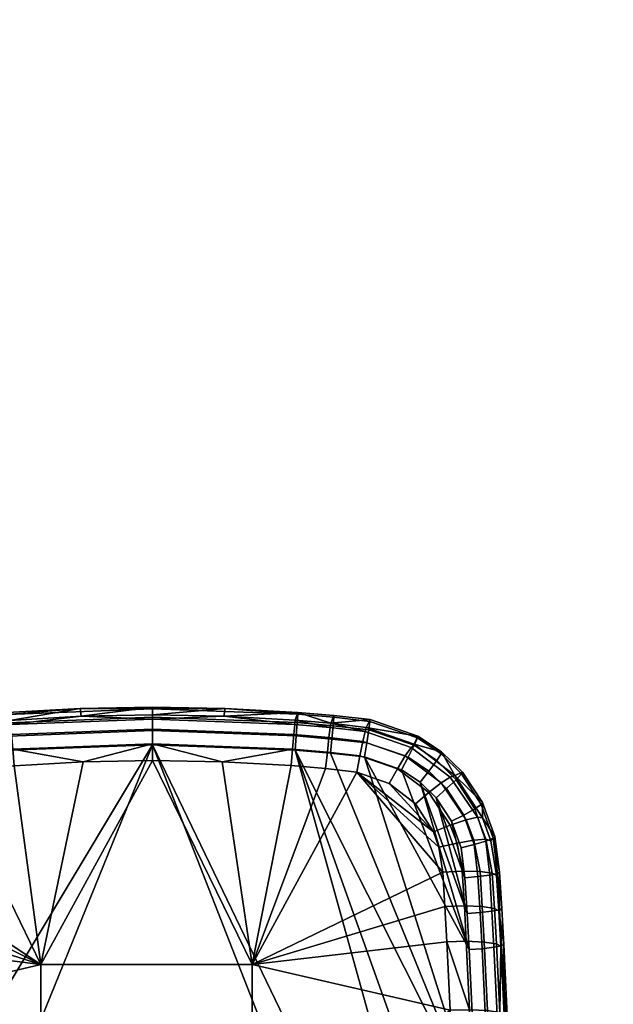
# Model space of a CAD drawing. Header units: millimetres. Extents: x -345 to 345, y -351 to 319.
# Tile 355 of 386: x 266 to 343, y 64 to 191. Entities that reach past the tile are written whole.
import ezdxf

# ---------------------------------------------------------------- set-up
doc = ezdxf.new("R2010")
doc.units = ezdxf.units.MM
doc.header["$MEASUREMENT"] = 0
doc.layers.add('kolecka', color=250, linetype='Continuous')
doc.layers.add('podrucky', color=7, linetype='Continuous')

msp = doc.modelspace()

# ---------------------------------------------------------------- meshes
at = {"layer": 'kolecka'}
mesh = msp.add_polyface(dxfattribs=at)
corners = [(311.41, -60.26, 27.5), (311.41, -60.79, 22.14), (303.41, -60.42, 24.49), (303.41, -60.28, 28.5), (311.41, -60.79, 32.86), (303.41, -60.71, 32.5), (301.94, -60.54, 27.5), (301.94, -61.06, 32.81), (333.41, -60.26, 27.5), (341.41, -60.28, 28.5), (341.41, -60.42, 24.49), (333.41, -60.79, 22.14), (333.41, -60.79, 32.86), (341.41, -60.71, 32.5), (342.88, -60.54, 27.5), (342.88, -61.06, 32.81), (342.88, -61.06, 22.19), (322.41, -60.61, 31.91), (322.41, -60.33, 25.5), (317.66, -60.33, 25.5), (312.91, -60.62, 31.94), (312.91, -60.33, 25.5), (327.16, -60.33, 25.5), (331.91, -60.62, 31.94), (331.91, -60.33, 25.5), (188.26, 264.29, 22.14), (188.26, 263.76, 27.5), (180.26, 263.78, 28.5), (180.26, 263.92, 24.49), (188.26, 264.29, 32.86), (180.26, 264.21, 32.5), (178.79, 264.56, 32.81), (178.79, 264.04, 27.5), (178.79, 264.56, 22.19), (210.26, 264.29, 22.14), (218.26, 263.92, 24.49), (218.26, 263.78, 28.5), (210.26, 263.76, 27.5), (218.26, 264.21, 32.5), (210.26, 264.29, 32.86), (218.26, 264.65, 20.54), (219.73, 264.04, 27.5), (219.73, 264.56, 32.81), (219.73, 264.56, 22.19), (196.94, 263.95, 30.77), (199.26, 263.83, 25.5), (199.26, 263.91, 30.38), (189.76, 263.83, 25.5), (194.91, 264.12, 31.95), (189.76, 264.12, 31.94), (199.26, 264.13, 32.19), (198.33, 264.51, 34.48), (201.58, 263.95, 30.77), (208.76, 263.83, 25.5), (203.61, 264.12, 31.95), (208.76, 264.12, 31.94)]
mesh.append_faces([[corners[k] for k in face] for face in [(0, 1, 2, 3), (4, 0, 3, 5), (6, 3, 2, 2), (3, 6, 7, 5), (8, 9, 10, 11), (12, 13, 9, 8), (14, 10, 9, 9), (9, 13, 15, 14), (14, 16, 10, 10), (17, 18, 19, 19), (19, 20, 17, 17), (20, 19, 21, 21), (17, 22, 18, 18), (22, 17, 23, 23), (23, 24, 22, 22), (25, 26, 27, 28), (26, 29, 30, 27), (30, 31, 32, 27), (33, 28, 27, 32), (34, 35, 36, 37), (37, 36, 38, 39), (34, 40, 35, 35), (38, 36, 41, 42), (43, 41, 36, 35), (44, 45, 46, 46), (44, 47, 45, 45), (48, 49, 44, 44), (49, 47, 44, 44), (44, 46, 50, 50), (50, 51, 44, 44), (52, 46, 45, 45), (52, 45, 53, 53), (54, 52, 55, 55), (55, 52, 53, 53), (52, 50, 46, 46)]])
at = {"layer": 'podrucky'}
mesh = msp.add_polyface(dxfattribs=at)
corners = [(251.86, 98.54, 636.15), (248.85, 97.2, 636.27), (248.4, 98.17, 638.01), (251.57, 99.57, 637.9), (252.39, 96.88, 635.07), (249.64, 95.66, 635.18), (255.11, 99.32, 636.08), (254.98, 100.39, 637.81), (255.35, 97.59, 635), (264.42, 100.24, 635.99), (264.35, 101.32, 637.72), (264.55, 98.51, 634.92), (283.16, 100.96, 635.92), (283.16, 102.04, 637.65), (283.16, 99.22, 634.85), (251.55, 99.79, 639.74), (248.37, 98.39, 639.85), (264.34, 101.55, 639.56), (254.97, 100.62, 639.65), (273.75, 102.09, 639.51), (264.69, 96.67, 634.7), (255.61, 95.77, 634.78), (283.16, 97.38, 634.64), (252.98, 95.13, 634.84), (255.86, 97.78, 656.25), (255.6, 99.06, 654.26), (249.62, 97.06, 654.53), (250.38, 95.94, 656.52), (264.86, 98.7, 656.1), (264.73, 100, 654.1), (265.03, 96.8, 657.55), (256.2, 95.9, 657.69), (283.16, 99.4, 655.99), (283.16, 100.7, 653.99), (283.16, 97.5, 657.44), (273.92, 101.08, 651.83), (264.66, 100.54, 651.92), (255.46, 99.6, 652.08), (249.22, 97.5, 652.34), (283.16, 102.27, 639.49)]
mesh.append_faces([[corners[k] for k in face] for face in [(0, 1, 2, 3), (4, 5, 1, 0), (6, 0, 3, 7), (8, 4, 0, 6), (9, 6, 7, 10), (11, 8, 6, 9), (12, 9, 10, 13), (14, 11, 9, 12), (15, 3, 2, 16), (17, 7, 18, 18), (18, 7, 3, 15), (19, 10, 17, 17), (17, 10, 7, 7), (19, 13, 10, 10), (11, 20, 21, 8), (14, 22, 20, 11), (8, 21, 23, 4), (24, 25, 26, 27), (28, 29, 25, 24), (30, 28, 24, 31), (32, 33, 29, 28), (34, 32, 28, 30), (35, 36, 29, 29), (37, 38, 26, 25), (36, 37, 29, 29), (29, 37, 25, 25), (29, 33, 35, 35), (37, 15, 38, 38), (36, 17, 37, 37), (15, 16, 38, 38), (39, 19, 35, 35), (37, 17, 18, 18), (15, 37, 18, 18), (19, 36, 35, 35), (36, 19, 17, 17)]])
mesh = msp.add_polyface(dxfattribs=at)
corners = [(301.9, 100.25, 635.99), (283.16, 100.96, 635.92), (283.16, 102.04, 637.65), (301.97, 101.34, 637.72), (301.78, 98.52, 634.91), (283.16, 99.22, 634.85), (306.41, 98.12, 634.95), (306.57, 99.85, 636.02), (283.16, 102.27, 639.49), (292.57, 102.1, 639.51), (301.98, 101.57, 639.55), (306.23, 96.29, 634.74), (301.64, 96.68, 634.7), (283.16, 97.38, 634.64), (273.75, 102.09, 639.51), (296.07, 68.91, 662.05), (305.59, 94.3, 658.31), (301.14, 94.68, 658.25), (292.16, 95.19, 658.17), (283.16, 95.35, 658.14), (274.18, 95.18, 658.17), (268.68, 68.91, 662.05), (301.47, 98.72, 656.1), (301.59, 100.02, 654.1), (283.16, 100.7, 653.99), (283.16, 99.4, 655.99), (301.31, 96.82, 657.55), (283.16, 97.5, 657.44), (306.02, 98.33, 656.16), (306.18, 99.62, 654.16), (305.81, 96.43, 657.61), (292.41, 101.08, 651.83), (283.16, 101.25, 651.8), (301.66, 100.56, 651.91), (273.92, 101.08, 651.83), (306.27, 100.17, 651.97)]
mesh.append_faces([[corners[k] for k in face] for face in [(0, 1, 2, 3), (4, 5, 1, 0), (6, 4, 0, 7), (2, 8, 9, 9), (2, 9, 3, 3), (10, 3, 9, 9), (6, 11, 12, 4), (4, 12, 13, 5), (8, 2, 14, 14), (15, 16, 17, 17), (18, 15, 17, 17), (19, 15, 18, 18), (20, 21, 19, 19), (21, 15, 19, 19), (22, 23, 24, 25), (26, 22, 25, 27), (28, 29, 23, 22), (30, 28, 22, 26), (24, 31, 32, 32), (23, 31, 24, 24), (33, 31, 23, 23), (18, 27, 19, 19), (17, 16, 30, 26), (27, 18, 26, 26), (26, 18, 17, 17), (32, 34, 24, 24), (19, 27, 20, 20), (9, 31, 10, 10), (35, 10, 33, 33), (33, 10, 31, 31), (8, 32, 9, 9), (31, 9, 32, 32), (34, 32, 8, 8), (33, 23, 29, 29)]])
mesh = msp.add_polyface(dxfattribs=at)
corners = [(324.18, 70.83, 637.08), (310.61, 95.8, 634.78), (315.42, 94.15, 634.93), (306.23, 96.29, 634.74), (325.19, 49.79, 639.01), (301.64, 96.68, 634.7), (306.57, 99.85, 636.02), (301.9, 100.25, 635.99), (301.97, 101.34, 637.72), (306.66, 100.94, 637.75), (311.18, 99.34, 636.07), (311.34, 100.41, 637.81), (310.91, 97.62, 635), (306.41, 98.12, 634.95), (317.05, 97.31, 636.25), (317.49, 98.29, 637.98), (316.28, 95.77, 635.17), (317.52, 98.51, 639.82), (311.35, 100.64, 639.65), (306.67, 101.17, 639.59), (301.98, 101.57, 639.55), (318.96, 93.97, 635.33), (317.83, 92.54, 635.08), (296.07, 68.91, 662.05), (321.06, 76.42, 660.99), (320.79, 80.86, 660.34), (313.81, 92.38, 658.6), (319.56, 86.1, 659.56), (317.23, 89.71, 659.01), (309.63, 93.84, 658.38), (305.59, 94.3, 658.31), (310.41, 97.82, 656.24), (310.7, 99.1, 654.25), (306.18, 99.62, 654.16), (306.02, 98.33, 656.16), (310.03, 95.95, 657.68), (305.81, 96.43, 657.61), (315.9, 95.94, 656.51), (316.67, 97.05, 654.51), (314.89, 94.28, 657.94), (317.08, 97.48, 652.31), (310.86, 99.63, 652.06), (318.95, 91.18, 658.39), (306.27, 100.17, 651.97), (301.66, 100.56, 651.91)]
mesh.append_faces([[corners[k] for k in face] for face in [(0, 1, 2, 2), (3, 4, 5, 5), (4, 3, 1, 1), (6, 7, 8, 9), (10, 6, 9, 11), (12, 13, 6, 10), (14, 10, 11, 15), (16, 12, 10, 14), (17, 15, 11, 18), (19, 9, 8, 20), (18, 11, 9, 19), (16, 2, 1, 12), (21, 22, 2, 16), (12, 1, 3, 13), (23, 24, 25, 25), (26, 27, 28, 28), (26, 29, 27, 27), (25, 29, 23, 23), (23, 29, 30, 30), (31, 32, 33, 34), (35, 31, 34, 36), (37, 38, 32, 31), (39, 37, 31, 35), (32, 38, 40, 41), (39, 35, 29, 26), (26, 28, 42, 39), (35, 36, 30, 29), (17, 18, 41, 41), (43, 19, 20, 20), (19, 43, 18, 18), (41, 40, 17, 17), (18, 43, 41, 41), (41, 43, 32, 32), (43, 44, 33, 33), (33, 32, 43, 43)]])
mesh = msp.add_polyface(dxfattribs=at)
corners = [(323.92, 75.5, 636.65), (317.83, 92.54, 635.08), (319.9, 90.52, 635.27), (324.18, 70.83, 637.08), (315.42, 94.15, 634.93), (323.64, 80.15, 636.22), (321.92, 87.46, 635.55), (319.99, 95.33, 636.41), (317.05, 97.31, 636.25), (317.49, 98.29, 637.98), (320.58, 96.22, 638.13), (318.96, 93.97, 635.33), (316.28, 95.77, 635.17), (322.5, 92.84, 636.61), (323.22, 93.61, 638.31), (321.26, 91.7, 635.53), (324.91, 89.08, 636.9), (325.77, 89.66, 638.57), (323.49, 88.27, 635.83), (326.37, 84.91, 637.22), (327.32, 85.29, 638.85), (324.84, 84.45, 636.17), (323.31, 93.85, 640.11), (325.92, 89.9, 640.34), (320.63, 96.46, 639.95), (317.52, 98.51, 639.82), (327.53, 85.5, 640.58), (323.16, 84.01, 635.87), (319.56, 86.1, 659.56), (309.63, 93.84, 658.38), (320.26, 84.09, 659.86), (320.56, 92.43, 656.96), (321.75, 93.2, 654.92), (316.67, 97.05, 654.51), (315.9, 95.94, 656.51), (318.95, 91.18, 658.39), (314.89, 94.28, 657.94), (323.8, 87.66, 657.55), (325.27, 87.99, 655.43), (321.75, 86.98, 659), (324.82, 85.03, 657.87), (326.35, 85.13, 655.7), (322.62, 84.65, 659.33), (325.93, 87.92, 653.09), (322.35, 93.4, 652.66), (326.99, 84.95, 653.3), (317.08, 97.48, 652.31), (317.23, 89.71, 659.01)]
mesh.append_faces([[corners[k] for k in face] for face in [(0, 1, 2, 2), (1, 3, 4, 4), (5, 2, 6, 6), (7, 8, 9, 10), (11, 12, 8, 7), (13, 7, 10, 14), (15, 11, 7, 13), (16, 13, 14, 17), (18, 15, 13, 16), (19, 16, 17, 20), (21, 18, 16, 19), (14, 22, 23, 17), (22, 14, 10, 24), (24, 10, 9, 25), (26, 20, 17, 23), (18, 6, 2, 15), (15, 2, 1, 11), (6, 18, 21, 27), (28, 29, 30, 30), (31, 32, 33, 34), (35, 31, 34, 36), (37, 38, 32, 31), (39, 37, 31, 35), (40, 41, 38, 37), (42, 40, 37, 39), (43, 44, 32, 38), (38, 41, 45, 43), (44, 46, 33, 32), (39, 35, 47, 28), (43, 26, 23, 23), (23, 22, 44, 44), (22, 24, 44, 44), (24, 25, 46, 46), (23, 44, 43, 43), (24, 46, 44, 44)]])
mesh = msp.add_polyface(dxfattribs=at)
corners = [(283.16, 97.38, 634.64), (238.26, -13.06, 644.79), (238.89, 23.68, 641.41), (240.76, 60.38, 638.04), (252.98, 95.13, 634.84), (255.61, 95.77, 634.78), (264.69, 96.67, 634.7), (252.39, 96.88, 635.07), (250.51, 94.04, 634.94), (249.64, 95.66, 635.18), (268.68, 15.83, 668.63), (268.68, 42.4, 665.55), (241.9, 25.98, 667.5), (242.67, 44.52, 665.29), (243.74, 63.02, 662.87), (256.56, 93.79, 658.39), (268.68, 68.91, 662.05), (265.21, 94.67, 658.25), (274.18, 95.18, 658.17), (245.72, 84.11, 659.86), (252.43, 92.38, 658.6), (247, 87.1, 659.41), (244.37, 71.95, 661.63), (245.09, 80.75, 660.36), (244.73, 76.5, 660.97), (248.92, 89.72, 659.01), (256.2, 95.9, 657.69), (255.86, 97.78, 656.25), (250.38, 95.94, 656.52), (251.37, 94.28, 657.94), (247.24, 91.21, 658.39), (265.03, 96.8, 657.55), (283.16, 97.5, 657.44), (270.06, 27.48, 641.06), (271.92, 23.25, 638.72), (269.34, 21.1, 638.9), (267.13, 24.89, 641.3), (273.31, 29.66, 640.86), (274.74, 25.02, 638.59), (277.77, 26.34, 638.51), (278.56, 22.05, 636.09), (275.95, 21.02, 636.11), (276.85, 31.33, 640.71), (269.78, 22.59, 418.86), (272.21, 22.36, 416.75), (265.8, 22.31, 415.67), (264.3, 22.48, 417.69), (274.01, 22.71, 420.76), (276.91, 22.4, 418.56), (275.71, 22.77, 421.96), (278.71, 22.41, 419.75), (275.26, 22.59, 424.47), (277.14, 22.83, 423.32), (272.15, 22.03, 423.95), (278.35, 22.87, 424.83), (275.99, 22.15, 428.29), (277.57, 22.67, 427.58), (276.51, 22.64, 425.96), (274.88, 22.13, 426.73)]
mesh.append_faces([[corners[k] for k in face] for face in [(0, 1, 2, 2), (3, 4, 5, 5), (6, 3, 5, 5), (2, 6, 0, 0), (7, 4, 8, 9), (10, 11, 12, 12), (13, 11, 14, 14), (15, 16, 17, 17), (18, 17, 16, 16), (19, 16, 15, 15), (20, 21, 15, 15), (22, 14, 16, 16), (16, 23, 24, 24), (23, 16, 19, 19), (16, 24, 22, 22), (21, 20, 25, 25), (11, 16, 14, 14), (26, 27, 28, 29), (29, 30, 25, 20), (31, 26, 15, 17), (26, 29, 20, 15), (32, 31, 18, 18), (18, 31, 17, 17), (33, 34, 35, 36), (37, 38, 34, 33), (39, 40, 41, 38), (42, 39, 38, 37), (43, 44, 45, 46), (47, 48, 44, 43), (49, 50, 48, 47), (51, 52, 49, 49), (49, 53, 51, 51), (54, 52, 51, 51), (55, 56, 57, 58)]])
mesh = msp.add_polyface(dxfattribs=at)
corners = [(326.34, 7.68, 642.89), (301.64, 96.68, 634.7), (325.91, 28.74, 640.95), (325.19, 49.79, 639.01), (310.61, 95.8, 634.78), (324.18, 70.83, 637.08), (283.16, 97.38, 634.64), (326.49, -13.39, 644.82), (238.26, -13.06, 644.79), (268.68, 42.4, 665.55), (268.68, 15.83, 668.63), (296.07, 15.83, 668.63), (296.07, 42.4, 665.55), (268.68, 68.91, 662.05), (296.07, 68.91, 662.05), (323.02, 26.35, 667.46), (322.49, 44.68, 665.27), (321.74, 62.98, 662.87), (321.3, 71.84, 661.64), (321.06, 76.42, 660.99), (280.98, 27.14, 638.49), (281.29, 22.63, 636.13), (278.56, 22.05, 636.09), (277.77, 26.34, 638.51), (280.62, 32.39, 640.61), (276.85, 31.33, 640.71), (284.28, 27.38, 638.52), (284.09, 22.74, 636.22), (284.53, 32.76, 640.58), (287.59, 26.97, 638.62), (286.91, 22.28, 636.36), (288.42, 32.39, 640.61), (290.83, 25.91, 638.76), (289.69, 21.22, 636.53), (292.2, 31.33, 640.71), (293.9, 24.35, 638.91), (292.35, 19.75, 636.68), (295.74, 29.66, 640.86), (298.99, 27.48, 641.06), (296.74, 22.39, 639.08), (301.92, 24.89, 641.3), (299.33, 20.11, 639.26), (279.33, 22.89, 426.49), (280.98, 22.79, 425.32), (280.06, 22.79, 423.62), (278.35, 22.87, 424.83), (280.11, 22.89, 428.28), (281.68, 22.77, 427.19), (280.7, 22.87, 430.21), (282.19, 22.72, 429.23), (281.14, 22.81, 432.26), (282.53, 22.63, 431.44), (277.57, 22.67, 427.58), (276.51, 22.64, 425.96), (278.45, 22.69, 429.3), (279.15, 22.68, 431.11)]
mesh.append_faces([[corners[k] for k in face] for face in [(0, 1, 2, 2), (2, 1, 3, 3), (4, 5, 3, 3), (6, 1, 0, 0), (7, 8, 6, 6), (0, 7, 6, 6), (9, 10, 11, 12), (13, 9, 12, 14), (11, 15, 12, 12), (12, 15, 16, 16), (17, 12, 16, 16), (17, 14, 12, 12), (17, 18, 14, 14), (19, 14, 18, 18), (20, 21, 22, 23), (24, 20, 23, 25), (26, 27, 21, 20), (28, 26, 20, 24), (29, 30, 27, 26), (31, 29, 26, 28), (32, 33, 30, 29), (34, 32, 29, 31), (35, 36, 33, 32), (37, 35, 32, 34), (38, 39, 35, 37), (40, 41, 39, 38), (42, 43, 44, 45), (46, 47, 43, 42), (48, 49, 47, 46), (50, 51, 49, 48), (42, 45, 52, 52), (53, 52, 45, 45), (54, 46, 42, 52), (55, 48, 46, 54)]])
mesh = msp.add_polyface(dxfattribs=at)
corners = [(323.92, 75.5, 636.65), (324.18, 70.83, 637.08), (317.83, 92.54, 635.08), (319.9, 90.52, 635.27), (323.64, 80.15, 636.22), (321.92, 87.46, 635.55), (323.16, 84.01, 635.87), (326.87, 80.48, 637.57), (326.37, 84.91, 637.22), (327.32, 85.29, 638.85), (327.86, 80.69, 639.15), (325.32, 80.29, 636.54), (324.84, 84.45, 636.17), (327.15, 75.81, 638), (328.14, 76.01, 639.57), (325.6, 75.63, 636.97), (328.67, 71.5, 641.69), (328.4, 71.33, 640), (328.41, 76.18, 641.26), (309.63, 93.84, 658.38), (320.79, 80.86, 660.34), (320.26, 84.09, 659.86), (325.62, 80.96, 658.36), (327.19, 80.76, 656.1), (326.35, 85.13, 655.7), (324.82, 85.03, 657.87), (323.3, 80.99, 659.85), (322.62, 84.65, 659.33), (325.9, 76.41, 659.01), (327.47, 76.18, 656.75), (323.57, 76.49, 660.5), (326.15, 71.82, 659.67), (327.73, 71.58, 657.4), (323.82, 71.91, 661.16), (328.04, 75.85, 654.27), (327.76, 80.44, 653.63), (326.99, 84.95, 653.3), (328.29, 71.26, 654.92), (321.75, 86.98, 659), (319.56, 86.1, 659.56), (321.06, 76.42, 660.99), (321.3, 71.84, 661.64), (328.12, 80.86, 640.84), (327.53, 85.5, 640.58), (325.93, 87.92, 653.09)]
mesh.append_faces([[corners[k] for k in face] for face in [(0, 1, 2, 2), (3, 4, 0, 0), (4, 5, 6, 6), (7, 8, 9, 10), (11, 12, 8, 7), (13, 7, 10, 14), (15, 11, 7, 13), (16, 17, 14, 18), (6, 12, 11, 4), (15, 0, 4, 11), (19, 20, 21, 21), (22, 23, 24, 25), (26, 22, 25, 27), (28, 29, 23, 22), (30, 28, 22, 26), (31, 32, 29, 28), (33, 31, 28, 30), (23, 29, 34, 35), (35, 36, 24, 23), (37, 34, 29, 32), (27, 38, 39, 21), (26, 27, 21, 20), (33, 30, 40, 41), (30, 26, 20, 40), (42, 43, 35, 35), (42, 34, 18, 18), (34, 16, 18, 18), (43, 44, 36, 36), (36, 35, 43, 43), (34, 42, 35, 35), (9, 42, 10, 10), (14, 42, 18, 18), (14, 10, 42, 42), (42, 9, 43, 43)]])
mesh = msp.add_polyface(dxfattribs=at)
corners = [(327.41, 71.13, 638.43), (327.15, 75.81, 638), (328.14, 76.01, 639.57), (328.4, 71.33, 640), (325.87, 70.95, 637.4), (325.6, 75.63, 636.97), (328.43, 50.05, 640.37), (329.42, 50.23, 641.94), (326.88, 49.89, 639.33), (329.15, 28.95, 642.31), (330.14, 29.12, 643.88), (327.6, 28.81, 641.27), (329.68, 50.4, 643.63), (328.67, 71.5, 641.69), (330.84, 8.16, 647.52), (330.41, 29.29, 645.57), (325.19, 49.79, 639.01), (324.18, 70.83, 637.08), (325.91, 28.74, 640.95), (323.92, 75.5, 636.65), (326.59, 62.94, 660.9), (328.17, 62.7, 658.63), (327.73, 71.58, 657.4), (326.15, 71.82, 659.67), (324.26, 63.03, 662.39), (323.82, 71.91, 661.16), (327.88, 26.24, 665.5), (329.46, 26.01, 663.23), (325.55, 26.35, 666.99), (329.48, 44.08, 658.54), (328.73, 62.39, 656.15), (330.02, 25.74, 660.73), (328.29, 71.26, 654.92), (321.3, 71.84, 661.64), (322.49, 44.68, 665.27), (321.74, 62.98, 662.87), (323.02, 26.35, 667.46), (328.04, 75.85, 654.27)]
mesh.append_faces([[corners[k] for k in face] for face in [(0, 1, 2, 3), (4, 5, 1, 0), (6, 0, 3, 7), (8, 4, 0, 6), (9, 6, 7, 10), (11, 8, 6, 9), (12, 3, 13, 13), (14, 10, 15, 15), (15, 10, 12, 12), (12, 10, 7, 7), (7, 3, 12, 12), (8, 16, 17, 4), (11, 18, 16, 8), (4, 17, 19, 5), (20, 21, 22, 23), (24, 20, 23, 25), (26, 27, 21, 20), (28, 26, 20, 24), (21, 29, 30, 30), (27, 31, 29, 29), (21, 32, 22, 22), (21, 30, 32, 32), (29, 21, 27, 27), (33, 24, 25, 25), (24, 34, 28, 28), (24, 35, 34, 34), (36, 28, 34, 34), (35, 24, 33, 33), (12, 13, 30, 30), (31, 14, 15, 15), (29, 15, 12, 12), (13, 37, 32, 32), (13, 32, 30, 30), (12, 30, 29, 29), (15, 29, 31, 31)]])

doc.saveas('drawing.dxf')
